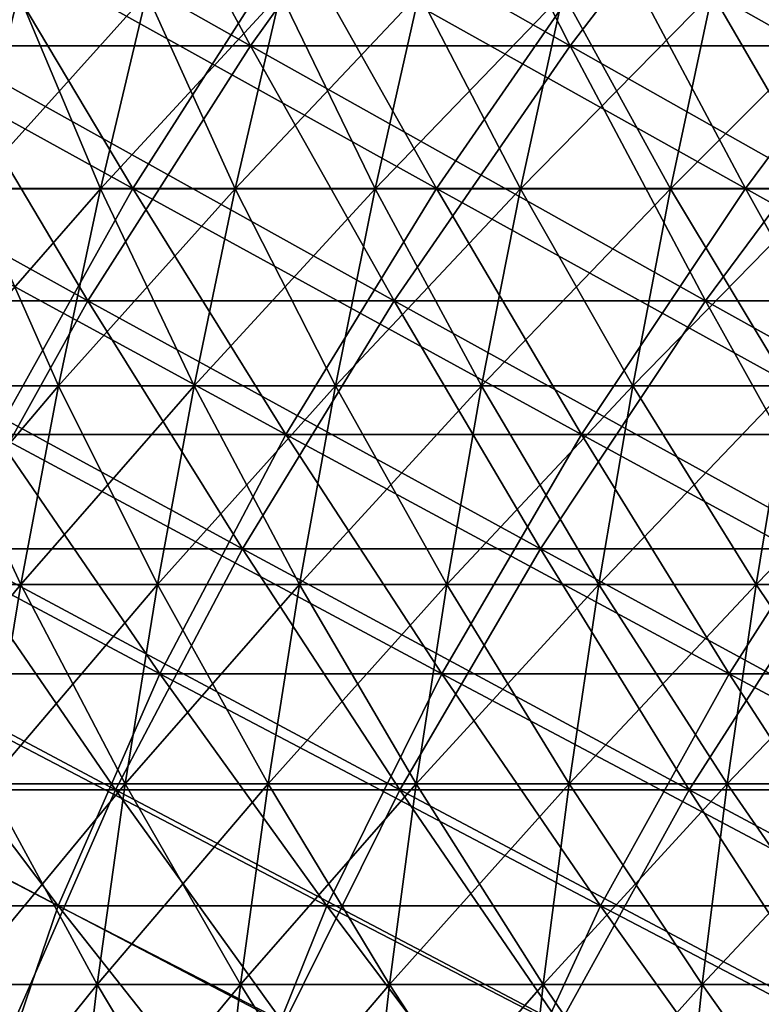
# Model space of a CAD drawing. Header units: millimetres. Extents: x -250 to 250, y -45 to 4150.
# Tile 415 of 656: x -80 to -70, y 3947 to 3961. Entities that reach past the tile are written whole.
import ezdxf

# ---------------------------------------------------------------- set-up
doc = ezdxf.new("R2010")
doc.units = ezdxf.units.MM
doc.header["$LTSCALE"] = 81.481481
for name, color, linetype in [('19', 7, 'CONTINUOUS'), ('20', 7, 'CONTINUOUS'), ('21', 7, 'CONTINUOUS'), ('22', 7, 'CONTINUOUS'), ('23', 7, 'CONTINUOUS'), ('24', 7, 'CONTINUOUS')]:
    doc.layers.add(name, color=color, linetype=linetype)

msp = doc.modelspace()

# ---------------------------------------------------------------- linework, layer by layer
at = {"layer": '19', "color": 7, "linetype": 'CONTINUOUS'}
for points in [[(-78.994, 3963.936, -147.106), (-81.412, 3960.293, -141.009), (-83.487, 3963.936, -144.604), (-78.994, 3963.936, -147.106)], [(-77.031, 3960.293, -143.449), (-81.412, 3960.293, -141.009), (-78.994, 3963.936, -147.106), (-77.031, 3960.293, -143.449)], [(-74.427, 3963.936, -149.469), (-77.031, 3960.293, -143.449), (-78.994, 3963.936, -147.106), (-74.427, 3963.936, -149.469)], [(-72.577, 3960.293, -145.753), (-77.031, 3960.293, -143.449), (-74.427, 3963.936, -149.469), (-72.577, 3960.293, -145.753)], [(-69.788, 3963.936, -151.69), (-72.577, 3960.293, -145.753), (-74.427, 3963.936, -149.469), (-69.788, 3963.936, -151.69)], [(-68.054, 3960.293, -147.919), (-72.577, 3960.293, -145.753), (-69.788, 3963.936, -151.69), (-68.054, 3960.293, -147.919)], [(-79.297, 3956.743, -137.346), (-83.489, 3956.743, -134.839), (-81.412, 3960.293, -141.009), (-79.297, 3956.743, -137.346)], [(-77.031, 3960.293, -143.449), (-79.297, 3956.743, -137.346), (-81.412, 3960.293, -141.009), (-77.031, 3960.293, -143.449)], [(-75.029, 3956.743, -139.722), (-79.297, 3956.743, -137.346), (-77.031, 3960.293, -143.449), (-75.029, 3956.743, -139.722)], [(-72.577, 3960.293, -145.753), (-75.029, 3956.743, -139.722), (-77.031, 3960.293, -143.449), (-72.577, 3960.293, -145.753)], [(-70.691, 3956.743, -141.967), (-75.029, 3956.743, -139.722), (-72.577, 3960.293, -145.753), (-70.691, 3956.743, -141.967)], [(-68.054, 3960.293, -147.919), (-70.691, 3956.743, -141.967), (-72.577, 3960.293, -145.753), (-68.054, 3960.293, -147.919)], [(-66.286, 3956.743, -144.076), (-70.691, 3956.743, -141.967), (-68.054, 3960.293, -147.919), (-66.286, 3956.743, -144.076)], [(-79.297, 3956.743, -137.346), (-81.221, 3953.287, -131.176), (-83.489, 3956.743, -134.839), (-79.297, 3956.743, -137.346)], [(-77.143, 3953.287, -133.615), (-81.221, 3953.287, -131.176), (-79.297, 3956.743, -137.346), (-77.143, 3953.287, -133.615)], [(-75.029, 3956.743, -139.722), (-77.143, 3953.287, -133.615), (-79.297, 3956.743, -137.346), (-75.029, 3956.743, -139.722)], [(-72.992, 3953.287, -135.928), (-77.143, 3953.287, -133.615), (-75.029, 3956.743, -139.722), (-72.992, 3953.287, -135.928)], [(-70.691, 3956.743, -141.967), (-72.992, 3953.287, -135.928), (-75.029, 3956.743, -139.722), (-70.691, 3956.743, -141.967)], [(-68.771, 3953.287, -138.111), (-72.992, 3953.287, -135.928), (-70.691, 3956.743, -141.967), (-68.771, 3953.287, -138.111)], [(-66.286, 3956.743, -144.076), (-68.771, 3953.287, -138.111), (-70.691, 3956.743, -141.967), (-66.286, 3956.743, -144.076)], [(-78.914, 3949.927, -127.45), (-82.801, 3949.927, -124.959), (-81.221, 3953.287, -131.176), (-78.914, 3949.927, -127.45)], [(-77.143, 3953.287, -133.615), (-78.914, 3949.927, -127.45), (-81.221, 3953.287, -131.176), (-77.143, 3953.287, -133.615)], [(-74.951, 3949.927, -129.82), (-78.914, 3949.927, -127.45), (-77.143, 3953.287, -133.615), (-74.951, 3949.927, -129.82)], [(-72.992, 3953.287, -135.928), (-74.951, 3949.927, -129.82), (-77.143, 3953.287, -133.615), (-72.992, 3953.287, -135.928)], [(-70.918, 3949.927, -132.066), (-74.951, 3949.927, -129.82), (-72.992, 3953.287, -135.928), (-70.918, 3949.927, -132.066)], [(-68.771, 3953.287, -138.111), (-70.918, 3949.927, -132.066), (-72.992, 3953.287, -135.928), (-68.771, 3953.287, -138.111)], [(-66.817, 3949.927, -134.188), (-70.918, 3949.927, -132.066), (-68.771, 3953.287, -138.111), (-66.817, 3949.927, -134.188)], [(-78.914, 3949.927, -127.45), (-80.34, 3946.665, -121.245), (-82.801, 3949.927, -124.959), (-78.914, 3949.927, -127.45)], [(-76.568, 3946.665, -123.661), (-80.34, 3946.665, -121.245), (-78.914, 3949.927, -127.45), (-76.568, 3946.665, -123.661)], [(-74.951, 3949.927, -129.82), (-76.568, 3946.665, -123.661), (-78.914, 3949.927, -127.45), (-74.951, 3949.927, -129.82)], [(-72.723, 3946.665, -125.961), (-76.568, 3946.665, -123.661), (-74.951, 3949.927, -129.82), (-72.723, 3946.665, -125.961)], [(-70.918, 3949.927, -132.066), (-72.723, 3946.665, -125.961), (-74.951, 3949.927, -129.82), (-70.918, 3949.927, -132.066)], [(-68.81, 3946.665, -128.141), (-72.723, 3946.665, -125.961), (-70.918, 3949.927, -132.066), (-68.81, 3946.665, -128.141)], [(-66.817, 3949.927, -134.188), (-68.81, 3946.665, -128.141), (-70.918, 3949.927, -132.066), (-66.817, 3949.927, -134.188)]]:
    msp.add_3dface(points, dxfattribs=at)
at = {"layer": '20', "color": 7, "linetype": 'CONTINUOUS'}
for points in [[(-81.412, 3960.293, 141.009), (-77.031, 3960.293, 143.449), (-83.487, 3963.936, 144.604), (-81.412, 3960.293, 141.009)], [(-83.487, 3963.936, 144.604), (-77.031, 3960.293, 143.449), (-78.994, 3963.936, 147.106), (-83.487, 3963.936, 144.604)], [(-77.031, 3960.293, 143.449), (-72.577, 3960.293, 145.753), (-78.994, 3963.936, 147.106), (-77.031, 3960.293, 143.449)], [(-78.994, 3963.936, 147.106), (-72.577, 3960.293, 145.753), (-74.427, 3963.936, 149.469), (-78.994, 3963.936, 147.106)], [(-72.577, 3960.293, 145.753), (-68.054, 3960.293, 147.919), (-74.427, 3963.936, 149.469), (-72.577, 3960.293, 145.753)], [(-74.427, 3963.936, 149.469), (-68.054, 3960.293, 147.919), (-69.788, 3963.936, 151.69), (-74.427, 3963.936, 149.469)], [(-83.489, 3956.743, 134.839), (-79.297, 3956.743, 137.346), (-85.715, 3960.293, 138.435), (-83.489, 3956.743, 134.839)], [(-85.715, 3960.293, 138.435), (-79.297, 3956.743, 137.346), (-81.412, 3960.293, 141.009), (-85.715, 3960.293, 138.435)], [(-79.297, 3956.743, 137.346), (-75.029, 3956.743, 139.722), (-81.412, 3960.293, 141.009), (-79.297, 3956.743, 137.346)], [(-81.412, 3960.293, 141.009), (-75.029, 3956.743, 139.722), (-77.031, 3960.293, 143.449), (-81.412, 3960.293, 141.009)], [(-75.029, 3956.743, 139.722), (-70.691, 3956.743, 141.967), (-77.031, 3960.293, 143.449), (-75.029, 3956.743, 139.722)], [(-77.031, 3960.293, 143.449), (-70.691, 3956.743, 141.967), (-72.577, 3960.293, 145.753), (-77.031, 3960.293, 143.449)], [(-70.691, 3956.743, 141.967), (-66.286, 3956.743, 144.076), (-72.577, 3960.293, 145.753), (-70.691, 3956.743, 141.967)], [(-72.577, 3960.293, 145.753), (-66.286, 3956.743, 144.076), (-68.054, 3960.293, 147.919), (-72.577, 3960.293, 145.753)], [(-81.221, 3953.287, 131.176), (-77.143, 3953.287, 133.615), (-83.489, 3956.743, 134.839), (-81.221, 3953.287, 131.176)], [(-83.489, 3956.743, 134.839), (-77.143, 3953.287, 133.615), (-79.297, 3956.743, 137.346), (-83.489, 3956.743, 134.839)], [(-77.143, 3953.287, 133.615), (-72.992, 3953.287, 135.928), (-79.297, 3956.743, 137.346), (-77.143, 3953.287, 133.615)], [(-79.297, 3956.743, 137.346), (-72.992, 3953.287, 135.928), (-75.029, 3956.743, 139.722), (-79.297, 3956.743, 137.346)], [(-72.992, 3953.287, 135.928), (-68.771, 3953.287, 138.111), (-75.029, 3956.743, 139.722), (-72.992, 3953.287, 135.928)], [(-75.029, 3956.743, 139.722), (-68.771, 3953.287, 138.111), (-70.691, 3956.743, 141.967), (-75.029, 3956.743, 139.722)], [(-68.771, 3953.287, 138.111), (-64.485, 3953.287, 140.163), (-70.691, 3956.743, 141.967), (-68.771, 3953.287, 138.111)], [(-70.691, 3956.743, 141.967), (-64.485, 3953.287, 140.163), (-66.286, 3956.743, 144.076), (-70.691, 3956.743, 141.967)], [(-82.801, 3949.927, 124.959), (-78.914, 3949.927, 127.45), (-85.222, 3953.287, 128.613), (-82.801, 3949.927, 124.959)], [(-85.222, 3953.287, 128.613), (-78.914, 3949.927, 127.45), (-81.221, 3953.287, 131.176), (-85.222, 3953.287, 128.613)], [(-78.914, 3949.927, 127.45), (-74.951, 3949.927, 129.82), (-81.221, 3953.287, 131.176), (-78.914, 3949.927, 127.45)], [(-81.221, 3953.287, 131.176), (-74.951, 3949.927, 129.82), (-77.143, 3953.287, 133.615), (-81.221, 3953.287, 131.176)], [(-74.951, 3949.927, 129.82), (-70.918, 3949.927, 132.066), (-77.143, 3953.287, 133.615), (-74.951, 3949.927, 129.82)], [(-77.143, 3953.287, 133.615), (-70.918, 3949.927, 132.066), (-72.992, 3953.287, 135.928), (-77.143, 3953.287, 133.615)], [(-70.918, 3949.927, 132.066), (-66.817, 3949.927, 134.188), (-72.992, 3953.287, 135.928), (-70.918, 3949.927, 132.066)], [(-72.992, 3953.287, 135.928), (-66.817, 3949.927, 134.188), (-68.771, 3953.287, 138.111), (-72.992, 3953.287, 135.928)], [(-80.34, 3946.665, 121.245), (-76.568, 3946.665, 123.661), (-82.801, 3949.927, 124.959), (-80.34, 3946.665, 121.245)], [(-82.801, 3949.927, 124.959), (-76.568, 3946.665, 123.661), (-78.914, 3949.927, 127.45), (-82.801, 3949.927, 124.959)], [(-76.568, 3946.665, 123.661), (-72.723, 3946.665, 125.961), (-78.914, 3949.927, 127.45), (-76.568, 3946.665, 123.661)], [(-78.914, 3949.927, 127.45), (-72.723, 3946.665, 125.961), (-74.951, 3949.927, 129.82), (-78.914, 3949.927, 127.45)], [(-72.723, 3946.665, 125.961), (-68.81, 3946.665, 128.141), (-74.951, 3949.927, 129.82), (-72.723, 3946.665, 125.961)], [(-74.951, 3949.927, 129.82), (-68.81, 3946.665, 128.141), (-70.918, 3949.927, 132.066), (-74.951, 3949.927, 129.82)], [(-68.81, 3946.665, 128.141), (-64.831, 3946.665, 130.199), (-70.918, 3949.927, 132.066), (-68.81, 3946.665, 128.141)], [(-70.918, 3949.927, 132.066), (-64.831, 3946.665, 130.199), (-66.817, 3949.927, 134.188), (-70.918, 3949.927, 132.066)]]:
    msp.add_3dface(points, dxfattribs=at)
at = {"layer": '21', "color": 7, "linetype": 'CONTINUOUS'}
for points in [[(-78.674, 3958.308, 136.267), (-82.833, 3958.308, 133.779), (-80.771, 3961.83, 139.9), (-78.674, 3958.308, 136.267)], [(-76.425, 3961.83, 142.321), (-78.674, 3958.308, 136.267), (-80.771, 3961.83, 139.9), (-76.425, 3961.83, 142.321)], [(-74.44, 3958.308, 138.625), (-78.674, 3958.308, 136.267), (-76.425, 3961.83, 142.321), (-74.44, 3958.308, 138.625)], [(-72.006, 3961.83, 144.607), (-74.44, 3958.308, 138.625), (-76.425, 3961.83, 142.321), (-72.006, 3961.83, 144.607)], [(-70.136, 3958.308, 140.852), (-74.44, 3958.308, 138.625), (-72.006, 3961.83, 144.607), (-70.136, 3958.308, 140.852)], [(-67.518, 3961.83, 146.756), (-70.136, 3958.308, 140.852), (-72.006, 3961.83, 144.607), (-67.518, 3961.83, 146.756)], [(-65.765, 3958.308, 142.945), (-70.136, 3958.308, 140.852), (-67.518, 3961.83, 146.756), (-65.765, 3958.308, 142.945)], [(-78.674, 3958.308, 136.267), (-80.584, 3954.88, 130.147), (-82.833, 3958.308, 133.779), (-78.674, 3958.308, 136.267)], [(-76.538, 3954.88, 132.567), (-80.584, 3954.88, 130.147), (-78.674, 3958.308, 136.267), (-76.538, 3954.88, 132.567)], [(-74.44, 3958.308, 138.625), (-76.538, 3954.88, 132.567), (-78.674, 3958.308, 136.267), (-74.44, 3958.308, 138.625)], [(-72.419, 3954.88, 134.861), (-76.538, 3954.88, 132.567), (-74.44, 3958.308, 138.625), (-72.419, 3954.88, 134.861)], [(-70.136, 3958.308, 140.852), (-72.419, 3954.88, 134.861), (-74.44, 3958.308, 138.625), (-70.136, 3958.308, 140.852)], [(-68.232, 3954.88, 137.027), (-72.419, 3954.88, 134.861), (-70.136, 3958.308, 140.852), (-68.232, 3954.88, 137.027)], [(-65.765, 3958.308, 142.945), (-68.232, 3954.88, 137.027), (-70.136, 3958.308, 140.852), (-65.765, 3958.308, 142.945)], [(-78.296, 3951.546, 126.452), (-82.152, 3951.546, 123.981), (-80.584, 3954.88, 130.147), (-78.296, 3951.546, 126.452)], [(-76.538, 3954.88, 132.567), (-78.296, 3951.546, 126.452), (-80.584, 3954.88, 130.147), (-76.538, 3954.88, 132.567)], [(-74.364, 3951.546, 128.803), (-78.296, 3951.546, 126.452), (-76.538, 3954.88, 132.567), (-74.364, 3951.546, 128.803)], [(-72.419, 3954.88, 134.861), (-74.364, 3951.546, 128.803), (-76.538, 3954.88, 132.567), (-72.419, 3954.88, 134.861)], [(-70.363, 3951.546, 131.032), (-74.364, 3951.546, 128.803), (-72.419, 3954.88, 134.861), (-70.363, 3951.546, 131.032)], [(-68.232, 3954.88, 137.027), (-70.363, 3951.546, 131.032), (-72.419, 3954.88, 134.861), (-68.232, 3954.88, 137.027)], [(-66.294, 3951.546, 133.136), (-70.363, 3951.546, 131.032), (-68.232, 3954.88, 137.027), (-66.294, 3951.546, 133.136)], [(-79.711, 3948.31, 120.297), (-83.378, 3948.31, 117.785), (-82.152, 3951.546, 123.981), (-79.711, 3948.31, 120.297)], [(-78.296, 3951.546, 126.452), (-79.711, 3948.31, 120.297), (-82.152, 3951.546, 123.981), (-78.296, 3951.546, 126.452)], [(-75.969, 3948.31, 122.694), (-79.711, 3948.31, 120.297), (-78.296, 3951.546, 126.452), (-75.969, 3948.31, 122.694)], [(-74.364, 3951.546, 128.803), (-75.969, 3948.31, 122.694), (-78.296, 3951.546, 126.452), (-74.364, 3951.546, 128.803)], [(-72.155, 3948.31, 124.976), (-75.969, 3948.31, 122.694), (-74.364, 3951.546, 128.803), (-72.155, 3948.31, 124.976)], [(-70.363, 3951.546, 131.032), (-72.155, 3948.31, 124.976), (-74.364, 3951.546, 128.803), (-70.363, 3951.546, 131.032)], [(-68.272, 3948.31, 127.138), (-72.155, 3948.31, 124.976), (-70.363, 3951.546, 131.032), (-68.272, 3948.31, 127.138)], [(-66.294, 3951.546, 133.136), (-68.272, 3948.31, 127.138), (-70.363, 3951.546, 131.032), (-66.294, 3951.546, 133.136)], [(-79.711, 3948.31, 120.297), (-80.784, 3945.172, 114.12), (-83.378, 3948.31, 117.785), (-79.711, 3948.31, 120.297)], [(-77.231, 3945.172, 116.554), (-80.784, 3945.172, 114.12), (-79.711, 3948.31, 120.297), (-77.231, 3945.172, 116.554)], [(-75.969, 3948.31, 122.694), (-77.231, 3945.172, 116.554), (-79.711, 3948.31, 120.297), (-75.969, 3948.31, 122.694)], [(-73.606, 3945.172, 118.877), (-77.231, 3945.172, 116.554), (-75.969, 3948.31, 122.694), (-73.606, 3945.172, 118.877)], [(-72.155, 3948.31, 124.976), (-73.606, 3945.172, 118.877), (-75.969, 3948.31, 122.694), (-72.155, 3948.31, 124.976)], [(-69.91, 3945.172, 121.087), (-73.606, 3945.172, 118.877), (-72.155, 3948.31, 124.976), (-69.91, 3945.172, 121.087)], [(-68.272, 3948.31, 127.138), (-69.91, 3945.172, 121.087), (-72.155, 3948.31, 124.976), (-68.272, 3948.31, 127.138)]]:
    msp.add_3dface(points, dxfattribs=at)
at = {"layer": '22', "color": 7, "linetype": 'CONTINUOUS'}
for points in [[(-82.833, 3958.308, -133.779), (-78.674, 3958.308, -136.267), (-85.041, 3961.83, -137.346), (-82.833, 3958.308, -133.779)], [(-85.041, 3961.83, -137.346), (-78.674, 3958.308, -136.267), (-80.771, 3961.83, -139.9), (-85.041, 3961.83, -137.346)], [(-78.674, 3958.308, -136.267), (-74.44, 3958.308, -138.625), (-80.771, 3961.83, -139.9), (-78.674, 3958.308, -136.267)], [(-80.771, 3961.83, -139.9), (-74.44, 3958.308, -138.625), (-76.425, 3961.83, -142.321), (-80.771, 3961.83, -139.9)], [(-74.44, 3958.308, -138.625), (-70.136, 3958.308, -140.852), (-76.425, 3961.83, -142.321), (-74.44, 3958.308, -138.625)], [(-76.425, 3961.83, -142.321), (-70.136, 3958.308, -140.852), (-72.006, 3961.83, -144.607), (-76.425, 3961.83, -142.321)], [(-70.136, 3958.308, -140.852), (-65.765, 3958.308, -142.945), (-72.006, 3961.83, -144.607), (-70.136, 3958.308, -140.852)], [(-72.006, 3961.83, -144.607), (-65.765, 3958.308, -142.945), (-67.518, 3961.83, -146.756), (-72.006, 3961.83, -144.607)], [(-80.584, 3954.88, -130.147), (-76.538, 3954.88, -132.567), (-82.833, 3958.308, -133.779), (-80.584, 3954.88, -130.147)], [(-82.833, 3958.308, -133.779), (-76.538, 3954.88, -132.567), (-78.674, 3958.308, -136.267), (-82.833, 3958.308, -133.779)], [(-76.538, 3954.88, -132.567), (-72.419, 3954.88, -134.861), (-78.674, 3958.308, -136.267), (-76.538, 3954.88, -132.567)], [(-78.674, 3958.308, -136.267), (-72.419, 3954.88, -134.861), (-74.44, 3958.308, -138.625), (-78.674, 3958.308, -136.267)], [(-72.419, 3954.88, -134.861), (-68.232, 3954.88, -137.027), (-74.44, 3958.308, -138.625), (-72.419, 3954.88, -134.861)], [(-74.44, 3958.308, -138.625), (-68.232, 3954.88, -137.027), (-70.136, 3958.308, -140.852), (-74.44, 3958.308, -138.625)], [(-68.232, 3954.88, -137.027), (-63.979, 3954.88, -139.064), (-70.136, 3958.308, -140.852), (-68.232, 3954.88, -137.027)], [(-70.136, 3958.308, -140.852), (-63.979, 3954.88, -139.064), (-65.765, 3958.308, -142.945), (-70.136, 3958.308, -140.852)], [(-82.152, 3951.546, -123.981), (-78.296, 3951.546, -126.452), (-84.553, 3954.88, -127.604), (-82.152, 3951.546, -123.981)], [(-84.553, 3954.88, -127.604), (-78.296, 3951.546, -126.452), (-80.584, 3954.88, -130.147), (-84.553, 3954.88, -127.604)], [(-78.296, 3951.546, -126.452), (-74.364, 3951.546, -128.803), (-80.584, 3954.88, -130.147), (-78.296, 3951.546, -126.452)], [(-80.584, 3954.88, -130.147), (-74.364, 3951.546, -128.803), (-76.538, 3954.88, -132.567), (-80.584, 3954.88, -130.147)], [(-74.364, 3951.546, -128.803), (-70.363, 3951.546, -131.032), (-76.538, 3954.88, -132.567), (-74.364, 3951.546, -128.803)], [(-76.538, 3954.88, -132.567), (-70.363, 3951.546, -131.032), (-72.419, 3954.88, -134.861), (-76.538, 3954.88, -132.567)], [(-70.363, 3951.546, -131.032), (-66.294, 3951.546, -133.136), (-72.419, 3954.88, -134.861), (-70.363, 3951.546, -131.032)], [(-72.419, 3954.88, -134.861), (-66.294, 3951.546, -133.136), (-68.232, 3954.88, -137.027), (-72.419, 3954.88, -134.861)], [(-83.378, 3948.31, -117.785), (-79.711, 3948.31, -120.297), (-85.932, 3951.546, -121.392), (-83.378, 3948.31, -117.785)], [(-85.932, 3951.546, -121.392), (-79.711, 3948.31, -120.297), (-82.152, 3951.546, -123.981), (-85.932, 3951.546, -121.392)], [(-79.711, 3948.31, -120.297), (-75.969, 3948.31, -122.694), (-82.152, 3951.546, -123.981), (-79.711, 3948.31, -120.297)], [(-82.152, 3951.546, -123.981), (-75.969, 3948.31, -122.694), (-78.296, 3951.546, -126.452), (-82.152, 3951.546, -123.981)], [(-75.969, 3948.31, -122.694), (-72.155, 3948.31, -124.976), (-78.296, 3951.546, -126.452), (-75.969, 3948.31, -122.694)], [(-78.296, 3951.546, -126.452), (-72.155, 3948.31, -124.976), (-74.364, 3951.546, -128.803), (-78.296, 3951.546, -126.452)], [(-72.155, 3948.31, -124.976), (-68.272, 3948.31, -127.138), (-74.364, 3951.546, -128.803), (-72.155, 3948.31, -124.976)], [(-74.364, 3951.546, -128.803), (-68.272, 3948.31, -127.138), (-70.363, 3951.546, -131.032), (-74.364, 3951.546, -128.803)], [(-68.272, 3948.31, -127.138), (-64.324, 3948.31, -129.18), (-70.363, 3951.546, -131.032), (-68.272, 3948.31, -127.138)], [(-70.363, 3951.546, -131.032), (-64.324, 3948.31, -129.18), (-66.294, 3951.546, -133.136), (-70.363, 3951.546, -131.032)], [(-80.784, 3945.172, -114.12), (-77.231, 3945.172, -116.554), (-83.378, 3948.31, -117.785), (-80.784, 3945.172, -114.12)], [(-83.378, 3948.31, -117.785), (-77.231, 3945.172, -116.554), (-79.711, 3948.31, -120.297), (-83.378, 3948.31, -117.785)], [(-77.231, 3945.172, -116.554), (-73.606, 3945.172, -118.877), (-79.711, 3948.31, -120.297), (-77.231, 3945.172, -116.554)], [(-79.711, 3948.31, -120.297), (-73.606, 3945.172, -118.877), (-75.969, 3948.31, -122.694), (-79.711, 3948.31, -120.297)], [(-73.606, 3945.172, -118.877), (-69.91, 3945.172, -121.087), (-75.969, 3948.31, -122.694), (-73.606, 3945.172, -118.877)], [(-75.969, 3948.31, -122.694), (-69.91, 3945.172, -121.087), (-72.155, 3948.31, -124.976), (-75.969, 3948.31, -122.694)], [(-69.91, 3945.172, -121.087), (-66.148, 3945.172, -123.183), (-72.155, 3948.31, -124.976), (-69.91, 3945.172, -121.087)], [(-72.155, 3948.31, -124.976), (-66.148, 3945.172, -123.183), (-68.272, 3948.31, -127.138), (-72.155, 3948.31, -124.976)]]:
    msp.add_3dface(points, dxfattribs=at)
at = {"layer": '23', "color": 7, "linetype": 'CONTINUOUS'}
for points in [[(-80.925, 3958.301, 57.286), (-79.123, 3958.301, 59.751), (-80.266, 3961.025, 56.819), (-80.925, 3958.301, 57.286)], [(-80.266, 3961.025, 56.819), (-79.123, 3958.301, 59.751), (-78.478, 3961.025, 59.264), (-80.266, 3961.025, 56.819)], [(-79.123, 3958.301, 59.751), (-77.245, 3958.301, 62.159), (-78.478, 3961.025, 59.264), (-79.123, 3958.301, 59.751)], [(-78.478, 3961.025, 59.264), (-77.245, 3958.301, 62.159), (-76.616, 3961.025, 61.653), (-78.478, 3961.025, 59.264)], [(-77.245, 3958.301, 62.159), (-75.294, 3958.301, 64.508), (-76.616, 3961.025, 61.653), (-77.245, 3958.301, 62.159)], [(-76.616, 3961.025, 61.653), (-75.294, 3958.301, 64.508), (-74.681, 3961.025, 63.983), (-76.616, 3961.025, 61.653)], [(-75.294, 3958.301, 64.508), (-73.272, 3958.301, 66.796), (-74.681, 3961.025, 63.983), (-75.294, 3958.301, 64.508)], [(-74.681, 3961.025, 63.983), (-73.272, 3958.301, 66.796), (-72.675, 3961.025, 66.252), (-74.681, 3961.025, 63.983)], [(-73.272, 3958.301, 66.796), (-71.18, 3958.301, 69.021), (-72.675, 3961.025, 66.252), (-73.272, 3958.301, 66.796)], [(-72.675, 3961.025, 66.252), (-71.18, 3958.301, 69.021), (-70.601, 3961.025, 68.459), (-72.675, 3961.025, 66.252)], [(-71.18, 3958.301, 69.021), (-69.021, 3958.301, 71.18), (-70.601, 3961.025, 68.459), (-71.18, 3958.301, 69.021)], [(-70.601, 3961.025, 68.459), (-69.021, 3958.301, 71.18), (-68.459, 3961.025, 70.601), (-70.601, 3961.025, 68.459)], [(-81.522, 3955.556, 57.709), (-79.707, 3955.556, 60.192), (-80.925, 3958.301, 57.286), (-81.522, 3955.556, 57.709)], [(-80.925, 3958.301, 57.286), (-79.707, 3955.556, 60.192), (-79.123, 3958.301, 59.751), (-80.925, 3958.301, 57.286)], [(-79.707, 3955.556, 60.192), (-77.815, 3955.556, 62.618), (-79.123, 3958.301, 59.751), (-79.707, 3955.556, 60.192)], [(-79.123, 3958.301, 59.751), (-77.815, 3955.556, 62.618), (-77.245, 3958.301, 62.159), (-79.123, 3958.301, 59.751)], [(-77.815, 3955.556, 62.618), (-75.85, 3955.556, 64.984), (-77.245, 3958.301, 62.159), (-77.815, 3955.556, 62.618)], [(-77.245, 3958.301, 62.159), (-75.85, 3955.556, 64.984), (-75.294, 3958.301, 64.508), (-77.245, 3958.301, 62.159)], [(-75.85, 3955.556, 64.984), (-73.813, 3955.556, 67.289), (-75.294, 3958.301, 64.508), (-75.85, 3955.556, 64.984)], [(-75.294, 3958.301, 64.508), (-73.813, 3955.556, 67.289), (-73.272, 3958.301, 66.796), (-75.294, 3958.301, 64.508)], [(-73.813, 3955.556, 67.289), (-71.706, 3955.556, 69.53), (-73.272, 3958.301, 66.796), (-73.813, 3955.556, 67.289)], [(-73.272, 3958.301, 66.796), (-71.706, 3955.556, 69.53), (-71.18, 3958.301, 69.021), (-73.272, 3958.301, 66.796)], [(-71.706, 3955.556, 69.53), (-69.53, 3955.556, 71.706), (-71.18, 3958.301, 69.021), (-71.706, 3955.556, 69.53)], [(-71.18, 3958.301, 69.021), (-69.53, 3955.556, 71.706), (-69.021, 3958.301, 71.18), (-71.18, 3958.301, 69.021)], [(-82.058, 3952.791, 58.087), (-80.23, 3952.791, 60.587), (-81.522, 3955.556, 57.709), (-82.058, 3952.791, 58.087)], [(-81.522, 3955.556, 57.709), (-80.23, 3952.791, 60.587), (-79.707, 3955.556, 60.192), (-81.522, 3955.556, 57.709)], [(-80.23, 3952.791, 60.587), (-78.326, 3952.791, 63.029), (-79.707, 3955.556, 60.192), (-80.23, 3952.791, 60.587)], [(-79.707, 3955.556, 60.192), (-78.326, 3952.791, 63.029), (-77.815, 3955.556, 62.618), (-79.707, 3955.556, 60.192)], [(-78.326, 3952.791, 63.029), (-76.348, 3952.791, 65.411), (-77.815, 3955.556, 62.618), (-78.326, 3952.791, 63.029)], [(-77.815, 3955.556, 62.618), (-76.348, 3952.791, 65.411), (-75.85, 3955.556, 64.984), (-77.815, 3955.556, 62.618)], [(-76.348, 3952.791, 65.411), (-74.298, 3952.791, 67.731), (-75.85, 3955.556, 64.984), (-76.348, 3952.791, 65.411)], [(-75.85, 3955.556, 64.984), (-74.298, 3952.791, 67.731), (-73.813, 3955.556, 67.289), (-75.85, 3955.556, 64.984)], [(-74.298, 3952.791, 67.731), (-72.177, 3952.791, 69.987), (-73.813, 3955.556, 67.289), (-74.298, 3952.791, 67.731)], [(-73.813, 3955.556, 67.289), (-72.177, 3952.791, 69.987), (-71.706, 3955.556, 69.53), (-73.813, 3955.556, 67.289)], [(-72.177, 3952.791, 69.987), (-69.987, 3952.791, 72.177), (-71.706, 3955.556, 69.53), (-72.177, 3952.791, 69.987)], [(-71.706, 3955.556, 69.53), (-69.987, 3952.791, 72.177), (-69.53, 3955.556, 71.706), (-71.706, 3955.556, 69.53)], [(-69.987, 3952.791, 72.177), (-67.731, 3952.791, 74.298), (-69.53, 3955.556, 71.706), (-69.987, 3952.791, 72.177)], [(-82.058, 3952.791, 58.087), (-80.692, 3950.01, 60.936), (-80.23, 3952.791, 60.587), (-82.058, 3952.791, 58.087)], [(-80.692, 3950.01, 60.936), (-78.778, 3950.01, 63.392), (-80.23, 3952.791, 60.587), (-80.692, 3950.01, 60.936)], [(-80.23, 3952.791, 60.587), (-78.778, 3950.01, 63.392), (-78.326, 3952.791, 63.029), (-80.23, 3952.791, 60.587)], [(-78.778, 3950.01, 63.392), (-76.788, 3950.01, 65.788), (-78.326, 3952.791, 63.029), (-78.778, 3950.01, 63.392)], [(-78.326, 3952.791, 63.029), (-76.788, 3950.01, 65.788), (-76.348, 3952.791, 65.411), (-78.326, 3952.791, 63.029)], [(-76.788, 3950.01, 65.788), (-74.726, 3950.01, 68.121), (-76.348, 3952.791, 65.411), (-76.788, 3950.01, 65.788)], [(-76.348, 3952.791, 65.411), (-74.726, 3950.01, 68.121), (-74.298, 3952.791, 67.731), (-76.348, 3952.791, 65.411)], [(-74.726, 3950.01, 68.121), (-72.592, 3950.01, 70.39), (-74.298, 3952.791, 67.731), (-74.726, 3950.01, 68.121)], [(-74.298, 3952.791, 67.731), (-72.592, 3950.01, 70.39), (-72.177, 3952.791, 69.987), (-74.298, 3952.791, 67.731)], [(-72.592, 3950.01, 70.39), (-70.39, 3950.01, 72.592), (-72.177, 3952.791, 69.987), (-72.592, 3950.01, 70.39)], [(-72.177, 3952.791, 69.987), (-70.39, 3950.01, 72.592), (-69.987, 3952.791, 72.177), (-72.177, 3952.791, 69.987)], [(-70.39, 3950.01, 72.592), (-68.121, 3950.01, 74.726), (-69.987, 3952.791, 72.177), (-70.39, 3950.01, 72.592)], [(-69.987, 3952.791, 72.177), (-68.121, 3950.01, 74.726), (-67.731, 3952.791, 74.298), (-69.987, 3952.791, 72.177)], [(-81.093, 3947.213, 61.239), (-79.169, 3947.213, 63.707), (-80.692, 3950.01, 60.936), (-81.093, 3947.213, 61.239)], [(-80.692, 3950.01, 60.936), (-79.169, 3947.213, 63.707), (-78.778, 3950.01, 63.392), (-80.692, 3950.01, 60.936)], [(-79.169, 3947.213, 63.707), (-77.17, 3947.213, 66.115), (-78.778, 3950.01, 63.392), (-79.169, 3947.213, 63.707)], [(-78.778, 3950.01, 63.392), (-77.17, 3947.213, 66.115), (-76.788, 3950.01, 65.788), (-78.778, 3950.01, 63.392)], [(-77.17, 3947.213, 66.115), (-75.097, 3947.213, 68.46), (-76.788, 3950.01, 65.788), (-77.17, 3947.213, 66.115)], [(-76.788, 3950.01, 65.788), (-75.097, 3947.213, 68.46), (-74.726, 3950.01, 68.121), (-76.788, 3950.01, 65.788)], [(-75.097, 3947.213, 68.46), (-72.953, 3947.213, 70.74), (-74.726, 3950.01, 68.121), (-75.097, 3947.213, 68.46)], [(-74.726, 3950.01, 68.121), (-72.953, 3947.213, 70.74), (-72.592, 3950.01, 70.39), (-74.726, 3950.01, 68.121)], [(-72.953, 3947.213, 70.74), (-70.74, 3947.213, 72.953), (-72.592, 3950.01, 70.39), (-72.953, 3947.213, 70.74)], [(-72.592, 3950.01, 70.39), (-70.74, 3947.213, 72.953), (-70.39, 3950.01, 72.592), (-72.592, 3950.01, 70.39)], [(-70.74, 3947.213, 72.953), (-68.46, 3947.213, 75.097), (-70.39, 3950.01, 72.592), (-70.74, 3947.213, 72.953)], [(-70.39, 3950.01, 72.592), (-68.46, 3947.213, 75.097), (-68.121, 3950.01, 74.726), (-70.39, 3950.01, 72.592)], [(-81.433, 3944.404, 61.495), (-79.5, 3944.404, 63.974), (-81.093, 3947.213, 61.239), (-81.433, 3944.404, 61.495)], [(-81.093, 3947.213, 61.239), (-79.5, 3944.404, 63.974), (-79.169, 3947.213, 63.707), (-81.093, 3947.213, 61.239)], [(-79.5, 3944.404, 63.974), (-77.492, 3944.404, 66.391), (-79.169, 3947.213, 63.707), (-79.5, 3944.404, 63.974)], [(-79.169, 3947.213, 63.707), (-77.492, 3944.404, 66.391), (-77.17, 3947.213, 66.115), (-79.169, 3947.213, 63.707)], [(-77.492, 3944.404, 66.391), (-75.411, 3944.404, 68.746), (-77.17, 3947.213, 66.115), (-77.492, 3944.404, 66.391)], [(-77.17, 3947.213, 66.115), (-75.411, 3944.404, 68.746), (-75.097, 3947.213, 68.46), (-77.17, 3947.213, 66.115)], [(-75.411, 3944.404, 68.746), (-73.258, 3944.404, 71.036), (-75.097, 3947.213, 68.46), (-75.411, 3944.404, 68.746)], [(-75.097, 3947.213, 68.46), (-73.258, 3944.404, 71.036), (-72.953, 3947.213, 70.74), (-75.097, 3947.213, 68.46)], [(-73.258, 3944.404, 71.036), (-71.036, 3944.404, 73.258), (-72.953, 3947.213, 70.74), (-73.258, 3944.404, 71.036)], [(-72.953, 3947.213, 70.74), (-71.036, 3944.404, 73.258), (-70.74, 3947.213, 72.953), (-72.953, 3947.213, 70.74)], [(-71.036, 3944.404, 73.258), (-68.746, 3944.404, 75.411), (-70.74, 3947.213, 72.953), (-71.036, 3944.404, 73.258)], [(-70.74, 3947.213, 72.953), (-68.746, 3944.404, 75.411), (-68.46, 3947.213, 75.097), (-70.74, 3947.213, 72.953)]]:
    msp.add_3dface(points, dxfattribs=at)
at = {"layer": '24', "color": 7, "linetype": 'CONTINUOUS'}
for points in [[(-79.123, 3958.301, -59.751), (-80.925, 3958.301, -57.286), (-78.478, 3961.025, -59.264), (-79.123, 3958.301, -59.751)], [(-78.478, 3961.025, -59.264), (-80.925, 3958.301, -57.286), (-80.266, 3961.025, -56.819), (-78.478, 3961.025, -59.264)], [(-77.245, 3958.301, -62.159), (-79.123, 3958.301, -59.751), (-76.616, 3961.025, -61.653), (-77.245, 3958.301, -62.159)], [(-76.616, 3961.025, -61.653), (-79.123, 3958.301, -59.751), (-78.478, 3961.025, -59.264), (-76.616, 3961.025, -61.653)], [(-75.294, 3958.301, -64.508), (-77.245, 3958.301, -62.159), (-74.681, 3961.025, -63.983), (-75.294, 3958.301, -64.508)], [(-74.681, 3961.025, -63.983), (-77.245, 3958.301, -62.159), (-76.616, 3961.025, -61.653), (-74.681, 3961.025, -63.983)], [(-73.272, 3958.301, -66.796), (-75.294, 3958.301, -64.508), (-72.675, 3961.025, -66.252), (-73.272, 3958.301, -66.796)], [(-72.675, 3961.025, -66.252), (-75.294, 3958.301, -64.508), (-74.681, 3961.025, -63.983), (-72.675, 3961.025, -66.252)], [(-71.18, 3958.301, -69.021), (-73.272, 3958.301, -66.796), (-70.601, 3961.025, -68.459), (-71.18, 3958.301, -69.021)], [(-70.601, 3961.025, -68.459), (-73.272, 3958.301, -66.796), (-72.675, 3961.025, -66.252), (-70.601, 3961.025, -68.459)], [(-69.021, 3958.301, -71.18), (-71.18, 3958.301, -69.021), (-68.459, 3961.025, -70.601), (-69.021, 3958.301, -71.18)], [(-68.459, 3961.025, -70.601), (-71.18, 3958.301, -69.021), (-70.601, 3961.025, -68.459), (-68.459, 3961.025, -70.601)], [(-79.707, 3955.556, -60.192), (-81.522, 3955.556, -57.709), (-79.123, 3958.301, -59.751), (-79.707, 3955.556, -60.192)], [(-79.123, 3958.301, -59.751), (-81.522, 3955.556, -57.709), (-80.925, 3958.301, -57.286), (-79.123, 3958.301, -59.751)], [(-77.815, 3955.556, -62.618), (-79.707, 3955.556, -60.192), (-77.245, 3958.301, -62.159), (-77.815, 3955.556, -62.618)], [(-77.245, 3958.301, -62.159), (-79.707, 3955.556, -60.192), (-79.123, 3958.301, -59.751), (-77.245, 3958.301, -62.159)], [(-75.85, 3955.556, -64.984), (-77.815, 3955.556, -62.618), (-75.294, 3958.301, -64.508), (-75.85, 3955.556, -64.984)], [(-75.294, 3958.301, -64.508), (-77.815, 3955.556, -62.618), (-77.245, 3958.301, -62.159), (-75.294, 3958.301, -64.508)], [(-73.813, 3955.556, -67.289), (-75.85, 3955.556, -64.984), (-73.272, 3958.301, -66.796), (-73.813, 3955.556, -67.289)], [(-73.272, 3958.301, -66.796), (-75.85, 3955.556, -64.984), (-75.294, 3958.301, -64.508), (-73.272, 3958.301, -66.796)], [(-71.706, 3955.556, -69.53), (-73.813, 3955.556, -67.289), (-71.18, 3958.301, -69.021), (-71.706, 3955.556, -69.53)], [(-71.18, 3958.301, -69.021), (-73.813, 3955.556, -67.289), (-73.272, 3958.301, -66.796), (-71.18, 3958.301, -69.021)], [(-69.53, 3955.556, -71.706), (-71.706, 3955.556, -69.53), (-69.021, 3958.301, -71.18), (-69.53, 3955.556, -71.706)], [(-69.021, 3958.301, -71.18), (-71.706, 3955.556, -69.53), (-71.18, 3958.301, -69.021), (-69.021, 3958.301, -71.18)], [(-80.23, 3952.791, -60.587), (-82.058, 3952.791, -58.087), (-79.707, 3955.556, -60.192), (-80.23, 3952.791, -60.587)], [(-79.707, 3955.556, -60.192), (-82.058, 3952.791, -58.087), (-81.522, 3955.556, -57.709), (-79.707, 3955.556, -60.192)], [(-78.326, 3952.791, -63.029), (-80.23, 3952.791, -60.587), (-77.815, 3955.556, -62.618), (-78.326, 3952.791, -63.029)], [(-77.815, 3955.556, -62.618), (-80.23, 3952.791, -60.587), (-79.707, 3955.556, -60.192), (-77.815, 3955.556, -62.618)], [(-76.348, 3952.791, -65.411), (-78.326, 3952.791, -63.029), (-75.85, 3955.556, -64.984), (-76.348, 3952.791, -65.411)], [(-75.85, 3955.556, -64.984), (-78.326, 3952.791, -63.029), (-77.815, 3955.556, -62.618), (-75.85, 3955.556, -64.984)], [(-74.298, 3952.791, -67.731), (-76.348, 3952.791, -65.411), (-73.813, 3955.556, -67.289), (-74.298, 3952.791, -67.731)], [(-73.813, 3955.556, -67.289), (-76.348, 3952.791, -65.411), (-75.85, 3955.556, -64.984), (-73.813, 3955.556, -67.289)], [(-72.177, 3952.791, -69.987), (-74.298, 3952.791, -67.731), (-71.706, 3955.556, -69.53), (-72.177, 3952.791, -69.987)], [(-71.706, 3955.556, -69.53), (-74.298, 3952.791, -67.731), (-73.813, 3955.556, -67.289), (-71.706, 3955.556, -69.53)], [(-69.987, 3952.791, -72.177), (-72.177, 3952.791, -69.987), (-69.53, 3955.556, -71.706), (-69.987, 3952.791, -72.177)], [(-69.53, 3955.556, -71.706), (-72.177, 3952.791, -69.987), (-71.706, 3955.556, -69.53), (-69.53, 3955.556, -71.706)], [(-67.731, 3952.791, -74.298), (-69.987, 3952.791, -72.177), (-67.289, 3955.556, -73.813), (-67.731, 3952.791, -74.298)], [(-67.289, 3955.556, -73.813), (-69.987, 3952.791, -72.177), (-69.53, 3955.556, -71.706), (-67.289, 3955.556, -73.813)], [(-80.692, 3950.01, -60.936), (-82.531, 3950.01, -58.422), (-80.23, 3952.791, -60.587), (-80.692, 3950.01, -60.936)], [(-80.23, 3952.791, -60.587), (-82.531, 3950.01, -58.422), (-82.058, 3952.791, -58.087), (-80.23, 3952.791, -60.587)], [(-78.778, 3950.01, -63.392), (-80.692, 3950.01, -60.936), (-78.326, 3952.791, -63.029), (-78.778, 3950.01, -63.392)], [(-78.326, 3952.791, -63.029), (-80.692, 3950.01, -60.936), (-80.23, 3952.791, -60.587), (-78.326, 3952.791, -63.029)], [(-76.788, 3950.01, -65.788), (-78.778, 3950.01, -63.392), (-76.348, 3952.791, -65.411), (-76.788, 3950.01, -65.788)], [(-76.348, 3952.791, -65.411), (-78.778, 3950.01, -63.392), (-78.326, 3952.791, -63.029), (-76.348, 3952.791, -65.411)], [(-74.726, 3950.01, -68.121), (-76.788, 3950.01, -65.788), (-74.298, 3952.791, -67.731), (-74.726, 3950.01, -68.121)], [(-74.298, 3952.791, -67.731), (-76.788, 3950.01, -65.788), (-76.348, 3952.791, -65.411), (-74.298, 3952.791, -67.731)], [(-72.592, 3950.01, -70.39), (-74.726, 3950.01, -68.121), (-72.177, 3952.791, -69.987), (-72.592, 3950.01, -70.39)], [(-72.177, 3952.791, -69.987), (-74.726, 3950.01, -68.121), (-74.298, 3952.791, -67.731), (-72.177, 3952.791, -69.987)], [(-70.39, 3950.01, -72.592), (-72.592, 3950.01, -70.39), (-69.987, 3952.791, -72.177), (-70.39, 3950.01, -72.592)], [(-69.987, 3952.791, -72.177), (-72.592, 3950.01, -70.39), (-72.177, 3952.791, -69.987), (-69.987, 3952.791, -72.177)], [(-68.121, 3950.01, -74.726), (-70.39, 3950.01, -72.592), (-67.731, 3952.791, -74.298), (-68.121, 3950.01, -74.726)], [(-67.731, 3952.791, -74.298), (-70.39, 3950.01, -72.592), (-69.987, 3952.791, -72.177), (-67.731, 3952.791, -74.298)], [(-79.169, 3947.213, -63.707), (-81.093, 3947.213, -61.239), (-78.778, 3950.01, -63.392), (-79.169, 3947.213, -63.707)], [(-78.778, 3950.01, -63.392), (-81.093, 3947.213, -61.239), (-80.692, 3950.01, -60.936), (-78.778, 3950.01, -63.392)], [(-77.17, 3947.213, -66.115), (-79.169, 3947.213, -63.707), (-76.788, 3950.01, -65.788), (-77.17, 3947.213, -66.115)], [(-76.788, 3950.01, -65.788), (-79.169, 3947.213, -63.707), (-78.778, 3950.01, -63.392), (-76.788, 3950.01, -65.788)], [(-75.097, 3947.213, -68.46), (-77.17, 3947.213, -66.115), (-74.726, 3950.01, -68.121), (-75.097, 3947.213, -68.46)], [(-74.726, 3950.01, -68.121), (-77.17, 3947.213, -66.115), (-76.788, 3950.01, -65.788), (-74.726, 3950.01, -68.121)], [(-72.953, 3947.213, -70.74), (-75.097, 3947.213, -68.46), (-72.592, 3950.01, -70.39), (-72.953, 3947.213, -70.74)], [(-72.592, 3950.01, -70.39), (-75.097, 3947.213, -68.46), (-74.726, 3950.01, -68.121), (-72.592, 3950.01, -70.39)], [(-70.74, 3947.213, -72.953), (-72.953, 3947.213, -70.74), (-70.39, 3950.01, -72.592), (-70.74, 3947.213, -72.953)], [(-70.39, 3950.01, -72.592), (-72.953, 3947.213, -70.74), (-72.592, 3950.01, -70.39), (-70.39, 3950.01, -72.592)], [(-68.46, 3947.213, -75.097), (-70.74, 3947.213, -72.953), (-68.121, 3950.01, -74.726), (-68.46, 3947.213, -75.097)], [(-68.121, 3950.01, -74.726), (-70.74, 3947.213, -72.953), (-70.39, 3950.01, -72.592), (-68.121, 3950.01, -74.726)], [(-79.5, 3944.404, -63.974), (-81.433, 3944.404, -61.495), (-79.169, 3947.213, -63.707), (-79.5, 3944.404, -63.974)], [(-79.169, 3947.213, -63.707), (-81.433, 3944.404, -61.495), (-81.093, 3947.213, -61.239), (-79.169, 3947.213, -63.707)], [(-77.492, 3944.404, -66.391), (-79.5, 3944.404, -63.974), (-77.17, 3947.213, -66.115), (-77.492, 3944.404, -66.391)], [(-77.17, 3947.213, -66.115), (-79.5, 3944.404, -63.974), (-79.169, 3947.213, -63.707), (-77.17, 3947.213, -66.115)], [(-75.411, 3944.404, -68.746), (-77.492, 3944.404, -66.391), (-75.097, 3947.213, -68.46), (-75.411, 3944.404, -68.746)], [(-75.097, 3947.213, -68.46), (-77.492, 3944.404, -66.391), (-77.17, 3947.213, -66.115), (-75.097, 3947.213, -68.46)], [(-73.258, 3944.404, -71.036), (-75.411, 3944.404, -68.746), (-72.953, 3947.213, -70.74), (-73.258, 3944.404, -71.036)], [(-72.953, 3947.213, -70.74), (-75.411, 3944.404, -68.746), (-75.097, 3947.213, -68.46), (-72.953, 3947.213, -70.74)], [(-71.036, 3944.404, -73.258), (-73.258, 3944.404, -71.036), (-70.74, 3947.213, -72.953), (-71.036, 3944.404, -73.258)], [(-70.74, 3947.213, -72.953), (-73.258, 3944.404, -71.036), (-72.953, 3947.213, -70.74), (-70.74, 3947.213, -72.953)], [(-68.746, 3944.404, -75.411), (-71.036, 3944.404, -73.258), (-68.46, 3947.213, -75.097), (-68.746, 3944.404, -75.411)], [(-68.46, 3947.213, -75.097), (-71.036, 3944.404, -73.258), (-70.74, 3947.213, -72.953), (-68.46, 3947.213, -75.097)]]:
    msp.add_3dface(points, dxfattribs=at)

doc.saveas('drawing.dxf')
